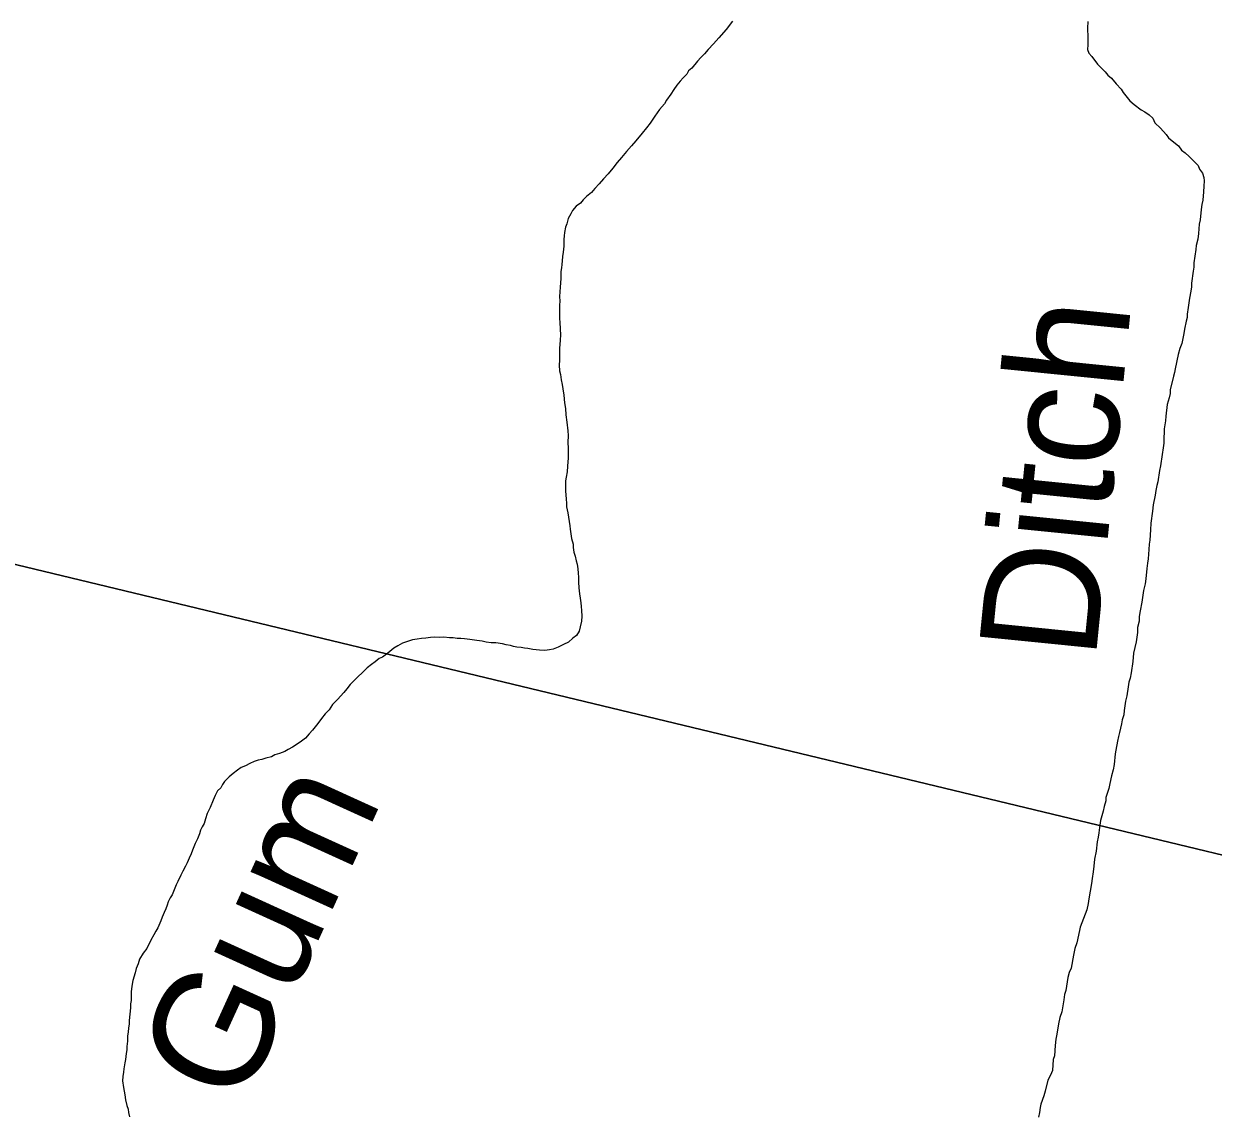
# Model space of a CAD drawing. Extents: x 1310247 to 1664935, y 284496 to 704931.
# Drawn here: x 1530700 to 1535762, y 530563 to 535212 of the extents above; entities that cross this region are included whole.
import ezdxf

# ---------------------------------------------------------------- set-up
doc = ezdxf.new("R2010")
doc.units = 0
for name, color, linetype in [('GM_X_Adjacent_County', 7, 'Continuous'), ('GM_X_Minor_Lake_Text', 7, 'Continuous'), ('GM_X_Minor_River_Text', 7, 'Continuous')]:
    doc.layers.add(name, color=color, linetype=linetype)

msp = doc.modelspace()

# ---------------------------------------------------------------- linework, layer by layer
at = {"layer": 'GM_X_Adjacent_County'}
for points in [[(1549067.9, 540794.2), (1548703.3, 536778.9), (1548609.4, 535719), (1548058.9, 529499.7), (1548052.5, 529426.3), (1546793.3, 529027.5), (1546699.3, 529050.2), (1537825.5, 531187), (1537570, 531248.4), (1530286, 533001.3), (1523205.2, 534705.2), (1523139.5, 535585.1), (1522991.1, 537922.8), (1525088.4, 540691.1)], [(1520400.3, 535135.3), (1523205.2, 534705.2), (1530286, 533001.3), (1537570, 531248.4), (1537825.5, 531187), (1546699.3, 529050.2), (1546793.3, 529027.5), (1548052.5, 529426.3), (1547776.9, 526306), (1547463.3, 522758.3), (1547324.3, 521188.2), (1546925.5, 516687), (1546686.4, 513989.1), (1546297.7, 509605.7)]]:
    msp.add_lwpolyline(points, dxfattribs=at)
at = {"layer": 'GM_X_Minor_River_Text'}
for points in [[(1533716.1, 535222.6), (1533689.2, 535187), (1533658.2, 535151.4), (1533635.4, 535125.7), (1533612.8, 535102), (1533596.3, 535084.2), (1533581.8, 535068.4), (1533567.4, 535052.6), (1533542.5, 535022.9), (1533528.2, 535011.1), (1533521.8, 534997.2), (1533505.4, 534981.4), (1533493, 534967.6), (1533478.5, 534949.8), (1533466, 534931.9), (1533453.5, 534912), (1533434.8, 534886.3), (1533426.4, 534870.4), (1533405.7, 534846.6), (1533385, 534818.9), (1533366.2, 534789.1), (1533349.6, 534769.3), (1533331, 534745.5), (1533304.1, 534713.9), (1533285.5, 534692.1), (1533264.8, 534668.4), (1533244.1, 534642.7), (1533225.5, 534620.9), (1533206.9, 534597.2), (1533186.2, 534573.4), (1533167.6, 534551.7)], [(1535227.9, 535221.1), (1535227.3, 535193), (1535228.4, 535152.8), (1535228, 535138.7), (1535227.7, 535122.7), (1535227.2, 535102.6), (1535232.9, 535086.4), (1535244.7, 535072.2), (1535270.1, 535039.5), (1535301.6, 535006.8), (1535313.3, 534992.6), (1535329.2, 534980.2), (1535348.7, 534955.8), (1535370.4, 534933.3), (1535378.1, 534919.1), (1535407.5, 534884.4), (1535425.3, 534868), (1535455, 534845.3), (1535470.9, 534837), (1535488.7, 534824.6), (1535504.5, 534810.3), (1535514.1, 534790)], [(1535514.1, 534790), (1535537.8, 534767.5), (1535561.3, 534740.9), (1535571.1, 534726.7), (1535594.8, 534708.2), (1535614.5, 534691.8), (1535626.2, 534673.5), (1535642.1, 534663.1), (1535659.8, 534646.8), (1535683.4, 534622.2), (1535697.2, 534607.9), (1535702.9, 534593.7), (1535716.6, 534575.4), (1535722.2, 534557.2), (1535723.9, 534543.1), (1535721.4, 534521.1), (1535720.9, 534497), (1535718.1, 534460.9), (1535713.6, 534442.9), (1535711.1, 534420.8), (1535706.1, 534376.7), (1535701.7, 534358.7), (1535698.8, 534318.6), (1535696.2, 534294.5), (1535689.6, 534268.6), (1535687.2, 534250.5), (1535679.9, 534194.4), (1535679.4, 534176.3), (1535677, 534158.3), (1535669.9, 534108.2), (1535669.5, 534092.1), (1535667.1, 534074.1), (1535660.4, 534044.1), (1535655.4, 534004), (1535650.8, 533976), (1535650.5, 533961.9), (1535646.1, 533945.9), (1535639.3, 533911.9), (1535636.9, 533893.9), (1535627.9, 533851.8), (1535619.3, 533829.9), (1535612.7, 533803.9), (1535599.3, 533743.9), (1535596.9, 533727.9), (1535592.5, 533711.9), (1535579.1, 533653.9), (1535578.8, 533637.8), (1535574.3, 533619.8), (1535565.7, 533591.8), (1535560.5, 533541.7), (1535558.1, 533521.7), (1535553.3, 533487.6), (1535552.9, 533473.5), (1535552.4, 533449.4), (1535551.9, 533427.4), (1535549.4, 533407.3), (1535544.8, 533379.3), (1535537.7, 533331.2), (1535533.2, 533311.2), (1535526.1, 533263.1), (1535521.7, 533247.1), (1535517.2, 533225.1), (1535514.7, 533205.1), (1535505.8, 533165), (1535503.1, 533137), (1535495.9, 533086.9), (1535495.3, 533058.8), (1535492.3, 533014.6), (1535489.9, 532996.6), (1535487.4, 532974.5), (1535484.5, 532934.4), (1535482, 532916.4), (1535479.5, 532894.3), (1535474.5, 532850.2), (1535472, 532828.2), (1535465.3, 532800.2), (1535458.2, 532750.1), (1535451.3, 532714), (1535446.8, 532690), (1535446.3, 532669.9), (1535439.6, 532641.9), (1535439.2, 532621.8), (1535434.3, 532581.8), (1535427.7, 532557.8), (1535423.1, 532533.8), (1535420.3, 532497.7), (1535413.2, 532449.6), (1535408.7, 532427.5), (1535402.2, 532409.6), (1535399.8, 532389.5), (1535394.9, 532351.4), (1535388.4, 532329.5), (1535383.4, 532289.4), (1535381, 532271.3), (1535374.5, 532249.4), (1535372.1, 532233.3), (1535363.2, 532195.3), (1535358.8, 532179.3), (1535354.3, 532159.3), (1535347.4, 532121.3), (1535345.1, 532105.3)], [(1533167.6, 534551.7), (1533149, 534529.9), (1533130.4, 534510.2), (1533116, 534494.4), (1533095.4, 534476.7), (1533081, 534462.9), (1533068.7, 534449), (1533050.2, 534435.3), (1533035.7, 534417.5), (1533027.4, 534403.6), (1533016.9, 534383.7), (1533010.3, 534359.7), (1533005.9, 534345.7), (1533001.4, 534323.7), (1532999.1, 534309.7), (1532998.7, 534293.6), (1532998.1, 534265.5), (1532995.5, 534239.4), (1532993.1, 534221.4), (1532990.7, 534203.4), (1532990.3, 534187.3), (1532988, 534173.3), (1532985.6, 534157.3), (1532984.9, 534127.1), (1532984.5, 534109.1), (1532982.1, 534091), (1532981.6, 534070.9), (1532979.2, 534050.9), (1532980.7, 534030.8), (1532980.4, 534014.7), (1532979.6, 533978.6), (1532979.1, 533956.5), (1532980.8, 533942.4), (1532982.1, 533912.2), (1532983.6, 533888.1), (1532983.1, 533866), (1532980.2, 533829.9), (1532979.8, 533809.8), (1532979.5, 533795.8), (1532979.1, 533779.7), (1532978.7, 533759.6), (1532980.1, 533735.5), (1532983.8, 533719.4), (1532987.3, 533697.2), (1532990.9, 533677), (1532994.5, 533658.9), (1532997.9, 533630.7), (1533001.2, 533598.5), (1533004.7, 533574.3), (1533006.1, 533548.2), (1533011.4, 533516), (1533014.7, 533479.8), (1533016.2, 533459.6), (1533015.5, 533429.5), (1533017, 533405.4), (1533016.7, 533391.3), (1533016.1, 533363.2), (1533015.7, 533347.1), (1533013.3, 533329.1), (1533012.7, 533305), (1533008.2, 533283), (1533005.9, 533267), (1533005.5, 533252.9), (1533004.9, 533222.8), (1533008.2, 533190.6), (1533009.7, 533170.5), (1533009.4, 533156.4), (1533014.9, 533130.2), (1533018.5, 533112), (1533023.7, 533075.8), (1533025.4, 533061.7), (1533030.5, 533021.4), (1533038, 532997.2), (1533037.7, 532983.1), (1533041.3, 532963), (1533047, 532946.8), (1533050.5, 532926.7), (1533054.3, 532912.5), (1533057.8, 532892.4), (1533059.4, 532874.3), (1533061, 532856.1), (1533060.6, 532836.1), (1533062.1, 532811.9), (1533065.5, 532785.8), (1533067.1, 532767.6), (1533070.7, 532747.5), (1533072.3, 532731.4), (1533074, 532715.3), (1533075.5, 532691.2), (1533072.9, 532669.1), (1533068.4, 532645.1), (1533063.9, 532627.1), (1533051.5, 532609.2), (1533037.1, 532597.4), (1533018.6, 532579.7), (1532996.2, 532570.1), (1532973.8, 532558.4), (1532953.5, 532550.7), (1532937.3, 532547), (1532917.2, 532545.4), (1532895, 532545.8)], [(1532895, 532545.8), (1532866.9, 532548.3), (1532844.9, 532552.7), (1532830.8, 532555), (1532816.8, 532557.3), (1532798.7, 532559.6), (1532784.7, 532561.9), (1532770.7, 532566.1), (1532752.6, 532568.5), (1532736.6, 532572.8), (1532708.5, 532577.3), (1532688.4, 532577.7), (1532668.3, 532580.1), (1532650.3, 532584.4), (1532628.2, 532586.8), (1532598.1, 532591.4), (1532576, 532593.8), (1532560, 532596.1), (1532543.9, 532596.4), (1532527.8, 532598.7), (1532511.7, 532599), (1532487.6, 532601.4), (1532467.5, 532599.8), (1532449.4, 532602.1), (1532431.3, 532600.5), (1532411.1, 532596.8), (1532392.9, 532595.1), (1532374.7, 532593.5), (1532354.5, 532589.8), (1532328.2, 532582.3), (1532312, 532576.5), (1532291.6, 532564.8), (1532275.2, 532555.1), (1532248.6, 532533.5), (1532226, 532515.8), (1532211.8, 532510), (1532195.4, 532496.3), (1532179, 532484.5), (1532160.6, 532470.8), (1532142.1, 532451), (1532121.5, 532433.3), (1532103, 532413.6), (1532088.6, 532399.8), (1532074.1, 532382), (1532061.6, 532366.1), (1532034.8, 532336.5), (1532014.2, 532314.8), (1531999.6, 532292.9), (1531983.1, 532275.2), (1531966.6, 532255.4), (1531952, 532233.5), (1531939.6, 532219.7), (1531929.2, 532205.8), (1531914.8, 532190), (1531898.3, 532172.2), (1531881.8, 532158.5), (1531859.3, 532142.8), (1531843, 532133.1), (1531824.7, 532123.4), (1531810.4, 532115.6), (1531788.1, 532105.9), (1531767.8, 532100.3), (1531753.5, 532092.5), (1531729.3, 532086.9), (1531713, 532081.2), (1531696.8, 532077.5), (1531680.6, 532071.8), (1531662.3, 532064), (1531644, 532054.3), (1531625.7, 532046.6), (1531609.3, 532034.9), (1531590.9, 532021.2), (1531574.5, 532007.4), (1531553.9, 531987.7), (1531545.5, 531973.8), (1531539.2, 531959.8), (1531524.8, 531948), (1531514.3, 531928.1), (1531505.8, 531908.2), (1531493, 531876.3), (1531480.4, 531850.4), (1531473.9, 531828.4), (1531467.4, 531808.4), (1531459, 531794.5), (1531452.6, 531780.6), (1531448.3, 531764.6), (1531439.7, 531742.7), (1531429.2, 531722.8), (1531422.9, 531708.8), (1531418.5, 531694.8), (1531412.1, 531678.9), (1531403.7, 531660.9), (1531395.2, 531641), (1531388.8, 531627.1), (1531376.2, 531605.2), (1531367.8, 531589.3), (1531355.1, 531561.4), (1531348.8, 531547.4), (1531342.4, 531533.5), (1531331.7, 531505.6), (1531323.4, 531491.7)], [(1535345.1, 532105.3), (1535340, 532059.1), (1535335.5, 532037.1), (1535328.9, 532011.1), (1535322.1, 531979.1), (1535317.6, 531957.1), (1535304.7, 531919.2), (1535304.4, 531905.1), (1535297.8, 531881.1), (1535293.3, 531861.1), (1535282.3, 531821.1), (1535277.6, 531791.1), (1535275.1, 531769), (1535272.7, 531751), (1535268.2, 531731), (1535263.3, 531690.9), (1535256.5, 531656.8), (1535253.8, 531626.8), (1535251.3, 531602.7), (1535246.6, 531574.7), (1535244.1, 531552.6), (1535232.6, 531488.5), (1535230.2, 531468.5), (1535223.5, 531440.5), (1535195.7, 531366.7), (1535193.3, 531352.6), (1535182.1, 531300.6), (1535173.5, 531276.7), (1535166.8, 531248.6), (1535157.5, 531192.6), (1535149.1, 531174.6), (1535142.6, 531152.7), (1535135.3, 531098.5), (1535128.9, 531080.6), (1535126.4, 531058.5), (1535117.1, 531006.4), (1535108.5, 530982.5), (1535103.9, 530956.5), (1535096.9, 530912.4), (1535092.4, 530890.4), (1535089.8, 530864.3), (1535086.8, 530820.2), (1535080.4, 530804.2), (1535077.4, 530758), (1535068.9, 530738.1), (1535058.3, 530716.2), (1535047.2, 530670.2), (1535040.7, 530650.2), (1535027.8, 530614.3), (1535025.5, 530600.3), (1535023, 530578.2), (1535018.5, 530558.2)], [(1531323.4, 531491.7), (1531315, 531475.7), (1531310.6, 531461.7), (1531304.2, 531445.8), (1531297.8, 531429.8), (1531289.3, 531409.9), (1531282.9, 531393.9), (1531270.2, 531364), (1531261.8, 531350.1), (1531253.4, 531334.2), (1531240.8, 531312.3), (1531223.9, 531276.5), (1531207.4, 531256.7), (1531192.7, 531230.8), (1531186.2, 531210.9), (1531177.7, 531190.9), (1531173.3, 531172.9), (1531164.5, 531141), (1531160, 531116.9), (1531157.4, 531092.9), (1531157.1, 531078.8), (1531156.6, 531054.7), (1531154.2, 531040.7), (1531153.9, 531024.6), (1531151.2, 530996.5), (1531148.6, 530970.5), (1531148.3, 530954.4), (1531145.9, 530938.4), (1531143.5, 530920.3), (1531141.1, 530904.3), (1531140.6, 530882.2), (1531138.1, 530860.2), (1531137.8, 530846.1), (1531135.4, 530830.1), (1531132.8, 530804), (1531130.5, 530790), (1531125.9, 530763.9), (1531123.6, 530749.9), (1531121.1, 530731.9), (1531120.7, 530713.8), (1531124.1, 530685.6), (1531129.4, 530653.4), (1531133, 530633.2), (1531138.5, 530609), (1531144.2, 530592.8), (1531145.9, 530578.8), (1531149.5, 530560.6)]]:
    msp.add_lwpolyline(points, dxfattribs=at)

# ---------------------------------------------------------------- texts
at = {"layer": 'GM_X_Minor_Lake_Text'}
for s, height, rotation, p in [('  Ditch', 500.03, 84.273, (1535223.6, 532129.4)), ('Gum', 500.05, 65.5352, (1531626.2, 530590.8))]:
    msp.add_text(s, height=height, rotation=rotation, dxfattribs=at).set_placement(p)

doc.saveas('drawing.dxf')
